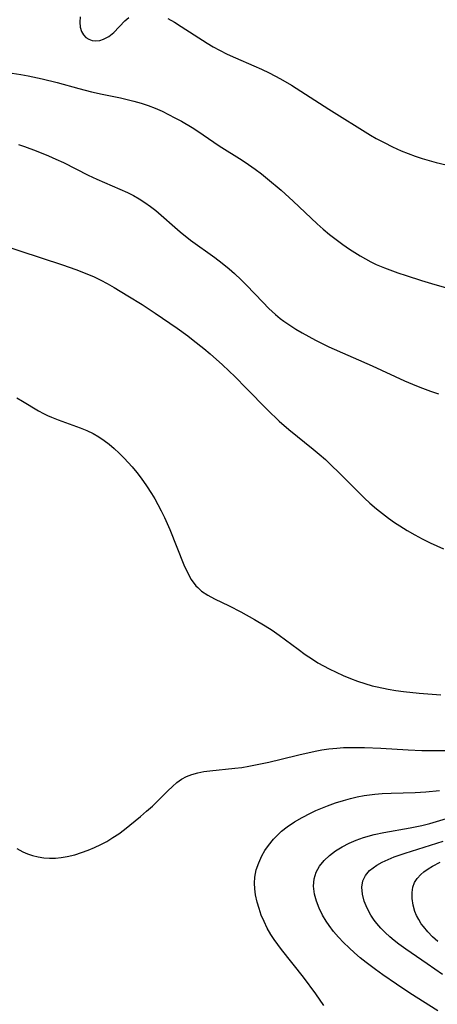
# Model space of a CAD drawing. Header units: inches. Extents: x 1073367 to 1082519, y 1569854 to 1574957.
# Tile 534 of 565: x 1080062 to 1080152, y 1573856 to 1574067. Entities that reach past the tile are written whole.
import ezdxf

# ---------------------------------------------------------------- set-up
doc = ezdxf.new("R2010")
doc.units = ezdxf.units.IN
doc.header["$MEASUREMENT"] = 0
doc.layers.add('CGG_CurvaNivelLidar_v1', color=7, linetype='Continuous', lineweight=30, true_color=0x008008)

msp = doc.modelspace()

# ---------------------------------------------------------------- linework, layer by layer
at = {"layer": 'CGG_CurvaNivelLidar_v1'}
for points in [[(1080075.231, 1574067.8721, 81), (1080075.1466, 1574066.7699, 81), (1080075.2292, 1574065.7054, 81), (1080075.5169, 1574064.7371, 81), (1080075.9237, 1574064.0608, 81), (1080076.4659, 1574063.5036, 81), (1080077.1166, 1574063.083, 81), (1080077.8292, 1574062.8243, 81), (1080078.5961, 1574062.7273, 81), (1080079.4372, 1574062.8117, 81), (1080080.2823, 1574063.0771, 81), (1080081.4146, 1574063.7104, 81), (1080082.47, 1574064.5769, 81), (1080084.8393, 1574067.0642, 81), (1080085.7131, 1574067.7868, 81)], [(1080094.0145, 1574067.521, 81), (1080095.4455, 1574066.73, 81), (1080096.8917, 1574065.8588, 81), (1080102.4898, 1574062.2691, 81), (1080103.779, 1574061.5007, 81), (1080105.0938, 1574060.7746, 81), (1080106.8014, 1574059.9276, 81), (1080108.5417, 1574059.14, 81), (1080112.4899, 1574057.4293, 81), (1080114.1468, 1574056.6696, 81), (1080115.7879, 1574055.8763, 81), (1080118.1988, 1574054.6239, 81), (1080120.5599, 1574053.2485, 81), (1080128.5598, 1574048.1199, 81), (1080137.485, 1574042.5505, 81), (1080138.7003, 1574041.8488, 81), (1080140.4284, 1574040.9232, 81), (1080142.1869, 1574040.0585, 81), (1080144.09, 1574039.2033, 81), (1080145.5802, 1574038.594, 81), (1080147.088, 1574038.0315, 81), (1080148.6136, 1574037.5201, 81), (1080150.1066, 1574037.0769, 81), (1080151.6128, 1574036.676, 81), (1080154.9556, 1574035.9107, 81)], [(1080059.722, 1574055.9381, 80.5), (1080062.5431, 1574055.5387, 80.5), (1080064.0671, 1574055.2699, 80.5), (1080067.1052, 1574054.6337, 80.5), (1080070.296, 1574053.8318, 80.5), (1080074.966, 1574052.558, 80.5), (1080077.6808, 1574051.8524, 80.5), (1080079.9502, 1574051.3352, 80.5), (1080083.9049, 1574050.505, 80.5), (1080086.7709, 1574049.8356, 80.5), (1080088.2969, 1574049.4049, 80.5), (1080089.8258, 1574048.8873, 80.5), (1080091.3304, 1574048.297, 80.5), (1080092.8131, 1574047.6456, 80.5), (1080094.1933, 1574046.9827, 80.5), (1080095.5563, 1574046.2804, 80.5), (1080096.9757, 1574045.5033, 80.5), (1080099.2533, 1574044.1577, 80.5), (1080100.473, 1574043.375, 80.5), (1080105.0618, 1574040.2711, 80.5), (1080109.9784, 1574037.1524, 80.5), (1080111.3748, 1574036.2357, 80.5), (1080112.7608, 1574035.2657, 80.5), (1080114.1189, 1574034.2533, 80.5), (1080115.4494, 1574033.2014, 80.5), (1080118.3646, 1574030.7111, 80.5), (1080120.9305, 1574028.3682, 80.5), (1080126.0665, 1574023.55, 80.5), (1080127.3769, 1574022.3759, 80.5), (1080128.7153, 1574021.2442, 80.5), (1080130.1125, 1574020.1384, 80.5), (1080131.5429, 1574019.0794, 80.5), (1080133.0056, 1574018.0698, 80.5), (1080135.2596, 1574016.6591, 80.5), (1080136.4138, 1574016.0032, 80.5), (1080137.5662, 1574015.3949, 80.5), (1080138.7387, 1574014.8277, 80.5), (1080140.4732, 1574014.0838, 80.5), (1080141.6392, 1574013.6325, 80.5), (1080143.387, 1574013.0064, 80.5), (1080145.1531, 1574012.4169, 80.5), (1080148.4534, 1574011.3841, 80.5), (1080151.321, 1574010.5365, 80.5), (1080156.596, 1574009.0444, 80.5)], [(1080062.0061, 1574040.558, 80), (1080063.2791, 1574040.1206, 80), (1080065.8443, 1574039.1677, 80), (1080068.4194, 1574038.123, 80), (1080070.0413, 1574037.4055, 80), (1080071.6456, 1574036.6505, 80), (1080076.9604, 1574033.9774, 80), (1080078.8354, 1574033.0791, 80), (1080083.7362, 1574030.9827, 80), (1080085.3984, 1574030.2358, 80), (1080086.6814, 1574029.5971, 80), (1080087.927, 1574028.8961, 80), (1080089.1405, 1574028.111, 80), (1080090.3142, 1574027.2597, 80), (1080091.4563, 1574026.3568, 80), (1080096.7133, 1574021.8101, 80), (1080098.9271, 1574020.0398, 80), (1080104.0934, 1574016.3066, 80), (1080105.6643, 1574015.1196, 80), (1080107.1946, 1574013.8846, 80), (1080108.3167, 1574012.904, 80), (1080109.7792, 1574011.51, 80), (1080110.8928, 1574010.3802, 80), (1080114.3943, 1574006.7069, 80), (1080115.7357, 1574005.3694, 80), (1080117.1289, 1574004.094, 80), (1080118.1531, 1574003.2487, 80), (1080118.9307, 1574002.6565, 80), (1080120.1893, 1574001.7745, 80), (1080121.4859, 1574000.9425, 80), (1080122.8792, 1574000.1132, 80), (1080125.7046, 1573998.5773, 80), (1080128.5682, 1573997.1766, 80), (1080137.8759, 1573993.0833, 80), (1080144.8005, 1573989.8447, 80), (1080147.3489, 1573988.7581, 80), (1080148.6393, 1573988.2568, 80), (1080150.3513, 1573987.6497, 80), (1080152.0812, 1573987.0919, 80)], [(1080058.5084, 1574019.0071, 79.5), (1080062.3152, 1574017.7057, 79.5), (1080071.454, 1574014.7363, 79.5), (1080074.3267, 1574013.75, 79.5), (1080076.7086, 1574012.8301, 79.5), (1080078.2366, 1574012.1569, 79.5), (1080079.6579, 1574011.4564, 79.5), (1080081.0561, 1574010.7064, 79.5), (1080082.5185, 1574009.873, 79.5), (1080085.4897, 1574008.0908, 79.5), (1080088.509, 1574006.2006, 79.5), (1080091.3296, 1574004.3563, 79.5), (1080096.0423, 1574001.1227, 79.5), (1080098.3223, 1573999.4863, 79.5), (1080099.4879, 1573998.6015, 79.5), (1080101.7718, 1573996.7691, 79.5), (1080103.1173, 1573995.638, 79.5), (1080105.7463, 1573993.3035, 79.5), (1080108.4508, 1573990.7116, 79.5), (1080110.8671, 1573988.2976, 79.5), (1080115.4417, 1573983.6332, 79.5), (1080117.9343, 1573981.2284, 79.5), (1080120.0255, 1573979.399, 79.5), (1080125.1729, 1573975.2338, 79.5), (1080126.5206, 1573974.1129, 79.5), (1080127.8404, 1573972.9599, 79.5), (1080129.3154, 1573971.5798, 79.5), (1080130.5469, 1573970.3665, 79.5), (1080134.0535, 1573966.8147, 79.5), (1080136.2394, 1573964.6827, 79.5), (1080137.3599, 1573963.6481, 79.5), (1080138.7938, 1573962.407, 79.5), (1080140.0472, 1573961.4041, 79.5), (1080141.3329, 1573960.4413, 79.5), (1080142.6473, 1573959.5158, 79.5), (1080143.8166, 1573958.7386, 79.5), (1080145.3802, 1573957.7648, 79.5), (1080146.9752, 1573956.8406, 79.5), (1080148.5989, 1573955.9669, 79.5), (1080150.2779, 1573955.133, 79.5), (1080153.1564, 1573953.8391, 79.5)], [(1080061.6413, 1573986.2087, 79), (1080062.8859, 1573985.5141, 79), (1080066.3352, 1573983.4339, 79), (1080067.3475, 1573982.8749, 79), (1080068.2147, 1573982.441, 79), (1080069.1001, 1573982.0395, 79), (1080070.5345, 1573981.4642, 79), (1080075.274, 1573979.8101, 79), (1080076.6815, 1573979.2287, 79), (1080078.0481, 1573978.555, 79), (1080079.2226, 1573977.8632, 79), (1080080.3569, 1573977.0943, 79), (1080081.4544, 1573976.2597, 79), (1080082.5659, 1573975.3254, 79), (1080083.641, 1573974.3367, 79), (1080084.6796, 1573973.2993, 79), (1080086.3886, 1573971.4062, 79), (1080087.3751, 1573970.212, 79), (1080088.3258, 1573968.9844, 79), (1080089.4757, 1573967.3772, 79), (1080090.5545, 1573965.718, 79), (1080091.253, 1573964.5429, 79), (1080091.9162, 1573963.3462, 79), (1080092.6304, 1573961.9642, 79), (1080093.3061, 1573960.5632, 79), (1080094.4403, 1573957.9834, 79), (1080097.4893, 1573950.3744, 79), (1080098.232, 1573948.7519, 79), (1080099.0753, 1573947.2458, 79), (1080100.0798, 1573945.9051, 79), (1080100.4514, 1573945.5154, 79), (1080101.2831, 1573944.7925, 79), (1080102.6208, 1573943.8967, 79), (1080104.0788, 1573943.1129, 79), (1080107.1873, 1573941.6384, 79), (1080109.7161, 1573940.3513, 79), (1080112.6591, 1573938.7093, 79), (1080114.9194, 1573937.3502, 79), (1080116.4468, 1573936.3708, 79), (1080117.9422, 1573935.3432, 79), (1080121.9875, 1573932.2964, 79), (1080123.4971, 1573931.1999, 79), (1080125.0421, 1573930.1551, 79), (1080126.2247, 1573929.4225, 79), (1080127.4323, 1573928.7307, 79), (1080128.6628, 1573928.0788, 79), (1080130.1442, 1573927.3589, 79), (1080131.6505, 1573926.6894, 79), (1080133.1836, 1573926.0647, 79), (1080134.7356, 1573925.4872, 79), (1080136.3052, 1573924.9597, 79), (1080137.8924, 1573924.4888, 79), (1080138.9394, 1573924.2166, 79), (1080141.2772, 1573923.7173, 79), (1080142.9273, 1573923.4403, 79), (1080144.5883, 1573923.21, 79), (1080147.9337, 1573922.8564, 79), (1080152.5629, 1573922.5438, 79)], [(1080061.6509, 1573889.5941, 78.5), (1080062.9786, 1573888.8526, 78.5), (1080063.9838, 1573888.4338, 78.5), (1080065.0271, 1573888.1, 78.5), (1080066.2175, 1573887.8114, 78.5), (1080067.4365, 1573887.613, 78.5), (1080068.6773, 1573887.5186, 78.5), (1080069.9299, 1573887.5392, 78.5), (1080071.1927, 1573887.6617, 78.5), (1080072.4605, 1573887.8707, 78.5), (1080074.1056, 1573888.256, 78.5), (1080075.5283, 1573888.6929, 78.5), (1080076.937, 1573889.211, 78.5), (1080078.3281, 1573889.7978, 78.5), (1080079.6517, 1573890.4252, 78.5), (1080080.9458, 1573891.1166, 78.5), (1080082.2481, 1573891.9069, 78.5), (1080083.5114, 1573892.761, 78.5), (1080084.7375, 1573893.6658, 78.5), (1080088.2174, 1573896.4614, 78.5), (1080089.4948, 1573897.5608, 78.5), (1080090.7361, 1573898.6916, 78.5), (1080091.9384, 1573899.8429, 78.5), (1080094.0334, 1573901.9264, 78.5), (1080095.0673, 1573902.9118, 78.5), (1080095.995, 1573903.7171, 78.5), (1080096.9676, 1573904.4266, 78.5), (1080098.0391, 1573905.0224, 78.5), (1080099.1823, 1573905.4835, 78.5), (1080100.4584, 1573905.835, 78.5), (1080101.7889, 1573906.0837, 78.5), (1080103.0669, 1573906.2579, 78.5), (1080108.3965, 1573906.7784, 78.5), (1080109.8929, 1573906.9787, 78.5), (1080111.3927, 1573907.2267, 78.5), (1080112.867, 1573907.5095, 78.5), (1080115.6744, 1573908.1086, 78.5), (1080118.3353, 1573908.7288, 78.5), (1080122.144, 1573909.6866, 78.5), (1080125.6072, 1573910.4443, 78.5), (1080127.0768, 1573910.7122, 78.5), (1080128.5518, 1573910.9347, 78.5), (1080130.2544, 1573911.1174, 78.5), (1080131.7418, 1573911.2105, 78.5), (1080133.2337, 1573911.2541, 78.5), (1080136.2267, 1573911.2429, 78.5), (1080139.6897, 1573911.1218, 78.5), (1080145.5984, 1573910.7515, 78.5), (1080148.5119, 1573910.6109, 78.5), (1080151.4683, 1573910.5692, 78.5), (1080154.1729, 1573910.5776, 78.5)], [(1080127.4632, 1573855.944, 78), (1080125.776, 1573858.3945, 78), (1080123.1429, 1573861.9735, 78), (1080118.447, 1573867.9017, 78), (1080116.8723, 1573870.066, 78), (1080116.147, 1573871.1777, 78), (1080115.3696, 1573872.5225, 78), (1080114.6799, 1573873.903, 78), (1080114.0931, 1573875.2843, 78), (1080113.5948, 1573876.6865, 78), (1080113.1891, 1573878.1022, 78), (1080112.8626, 1573879.6544, 78), (1080112.6974, 1573880.9228, 78), (1080112.6399, 1573882.1831, 78), (1080112.7102, 1573883.4292, 78), (1080113.0127, 1573885.0074, 78), (1080113.5251, 1573886.544, 78), (1080114.2165, 1573888.0296, 78), (1080114.866, 1573889.1441, 78), (1080115.6008, 1573890.2172, 78), (1080116.7149, 1573891.5919, 78), (1080117.9646, 1573892.8632, 78), (1080118.4221, 1573893.2684, 78), (1080119.6175, 1573894.2098, 78), (1080121.2027, 1573895.2775, 78), (1080122.8712, 1573896.2512, 78), (1080124.6024, 1573897.1417, 78), (1080125.8086, 1573897.7023, 78), (1080128.2732, 1573898.7214, 78), (1080129.9904, 1573899.3411, 78), (1080131.7282, 1573899.8922, 78), (1080133.1818, 1573900.2907, 78), (1080134.6455, 1573900.6363, 78), (1080136.1167, 1573900.9279, 78), (1080137.2614, 1573901.1138, 78), (1080138.4098, 1573901.2591, 78), (1080140.0137, 1573901.3883, 78), (1080141.9429, 1573901.459, 78), (1080147.0855, 1573901.5583, 78), (1080149.4035, 1573901.7207, 78), (1080152.3028, 1573902.0367, 78)], [(1080151.9301, 1573854.8111, 77.5), (1080145.9304, 1573858.5947, 77.5), (1080143.0477, 1573860.476, 77.5), (1080140.1259, 1573862.5084, 77.5), (1080138.5398, 1573863.6639, 77.5), (1080136.5538, 1573865.1754, 77.5), (1080135.3042, 1573866.1764, 77.5), (1080134.0846, 1573867.2055, 77.5), (1080132.9046, 1573868.2692, 77.5), (1080131.7365, 1573869.4119, 77.5), (1080130.627, 1573870.5959, 77.5), (1080129.5837, 1573871.8187, 77.5), (1080128.619, 1573873.08, 77.5), (1080127.9784, 1573874.0214, 77.5), (1080127.2407, 1573875.2653, 77.5), (1080126.4955, 1573876.7711, 77.5), (1080125.9033, 1573878.2961, 77.5), (1080125.4921, 1573879.8242, 77.5), (1080125.2959, 1573881.4937, 77.5), (1080125.4271, 1573883.1109, 77.5), (1080125.872, 1573884.4958, 77.5), (1080126.5957, 1573885.7905, 77.5), (1080127.5558, 1573886.9795, 77.5), (1080128.7043, 1573888.0673, 77.5), (1080130.0131, 1573889.0647, 77.5), (1080131.444, 1573889.9572, 77.5), (1080132.904, 1573890.7054, 77.5), (1080134.4347, 1573891.3613, 77.5), (1080136.0184, 1573891.9324, 77.5), (1080138.2573, 1573892.581, 77.5), (1080140.3613, 1573893.0359, 77.5), (1080146.0152, 1573893.9872, 77.5), (1080148.4863, 1573894.5023, 77.5), (1080150.1974, 1573894.9542, 77.5), (1080156.9006, 1573896.9705, 77.5)], [(1080152.9406, 1573862.5966, 77), (1080149.6267, 1573864.8195, 77), (1080145.0531, 1573867.974, 77), (1080143.5677, 1573869.077, 77), (1080142.5919, 1573869.8556, 77), (1080141.6496, 1573870.659, 77), (1080140.6548, 1573871.5754, 77), (1080139.7182, 1573872.5248, 77), (1080138.8536, 1573873.5108, 77), (1080138.2837, 1573874.2481, 77), (1080137.5716, 1573875.3171, 77), (1080136.7684, 1573876.8107, 77), (1080136.1595, 1573878.3227, 77), (1080135.7696, 1573879.8183, 77), (1080135.6442, 1573881.2735, 77), (1080135.8605, 1573882.6344, 77), (1080136.4363, 1573883.7974, 77), (1080137.3236, 1573884.836, 77), (1080138.0545, 1573885.4564, 77), (1080138.8779, 1573886.0235, 77), (1080140.0199, 1573886.6672, 77), (1080141.2556, 1573887.2488, 77), (1080142.5618, 1573887.7826, 77), (1080144.9166, 1573888.6142, 77), (1080153.1142, 1573891.1894, 77)], [(1080151.919, 1573869.6139, 76.5), (1080150.8083, 1573870.6458, 76.5), (1080149.7782, 1573871.7205, 76.5), (1080148.8465, 1573872.8368, 76.5), (1080148.3948, 1573873.455, 76.5), (1080147.8435, 1573874.3303, 76.5), (1080147.4011, 1573875.198, 76.5), (1080147.0428, 1573876.0867, 76.5), (1080146.6538, 1573877.4625, 76.5), (1080146.4506, 1573878.8334, 76.5), (1080146.4385, 1573880.1653, 76.5), (1080146.6015, 1573881.2669, 76.5), (1080146.9623, 1573882.2878, 76.5), (1080147.527, 1573883.1795, 76.5), (1080148.2752, 1573883.9882, 76.5), (1080148.9673, 1573884.5757, 76.5), (1080149.8592, 1573885.2175, 76.5), (1080150.8297, 1573885.825, 76.5), (1080152.4147, 1573886.6854, 76.5)]]:
    msp.add_polyline3d(points, dxfattribs=at)

doc.saveas('drawing.dxf')
